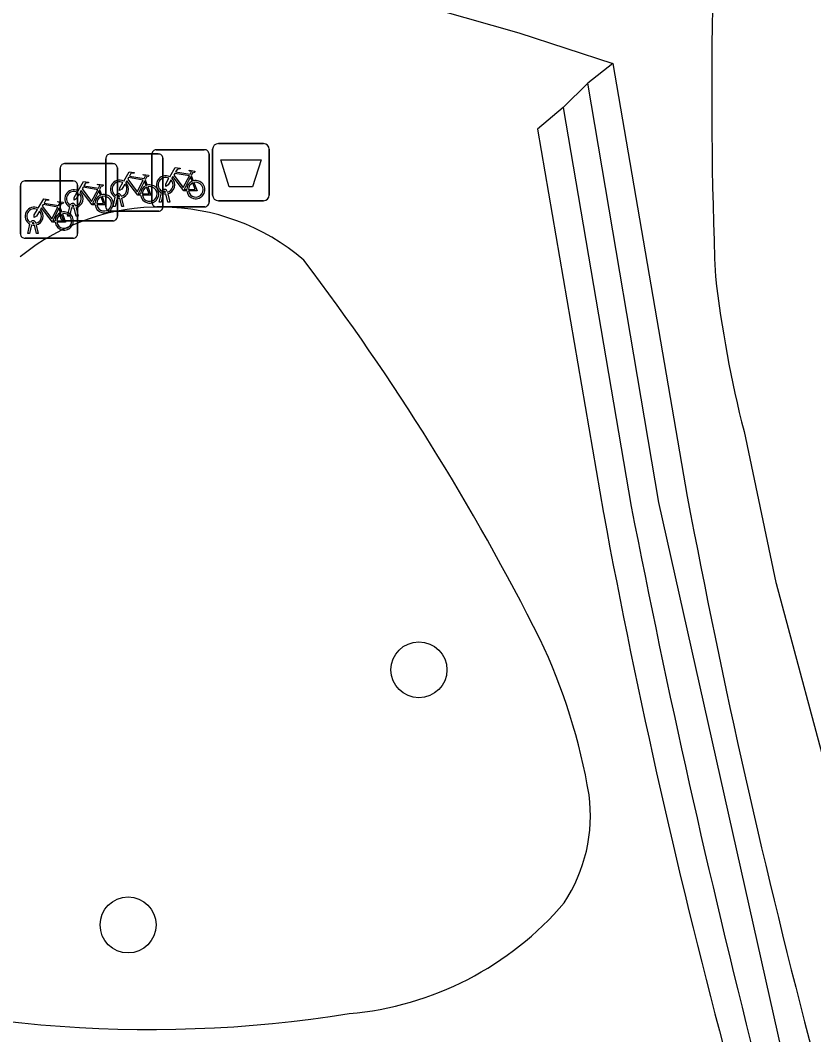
# Model space of a CAD drawing. Extents: x 160676 to 161153, y 383244 to 383713.
# Drawn here: x 161063.84 to 161077.72, y 383280.05 to 383297.79 of the extents above; entities that cross this region are included whole.
import ezdxf

# ---------------------------------------------------------------- set-up
doc = ezdxf.new("R2010")
doc.units = 0
for name, color, linetype in [('IMGEO_Afvalbak', 7, 'Continuous'), ('IMGEO_Boom', 7, 'Continuous'), ('IMGEO_Fietsenrek', 7, 'Continuous'), ('IMGEO_Fietspad_gesloten', 7, 'Continuous'), ('IMGEO_Voetpad_open', 7, 'Continuous')]:
    doc.layers.add(name, color=color, linetype=linetype)

msp = doc.modelspace()

# ---------------------------------------------------------------- linework, layer by layer
at = {"layer": 'IMGEO_Afvalbak'}
for p, q in [((161067.302, 383295.633), (161068.092, 383295.633)), ((161068.092, 383295.633), (161067.302, 383295.633)), ((161067.202, 383294.733), (161067.202, 383295.533)), ((161067.202, 383295.533), (161067.202, 383294.733)), ((161068.192, 383295.533), (161068.192, 383294.733)), ((161068.192, 383294.733), (161068.192, 383295.533)), ((161068.092, 383294.633), (161067.302, 383294.633)), ((161067.302, 383294.633), (161068.092, 383294.633))]:
    msp.add_line(p, q, dxfattribs=at)
msp.add_lwpolyline([(161067.345, 383295.347), (161068.049, 383295.347), (161067.9, 383294.877), (161067.494, 383294.877), (161067.345, 383295.347)], dxfattribs=at)
for centre, start, end in [((161067.302, 383295.533), 90, 180), ((161067.302, 383295.533), 90, 180), ((161068.092, 383295.533), 0, 90), ((161068.092, 383295.533), 360, 90), ((161067.302, 383294.733), 180, 270), ((161067.302, 383294.733), 180, 270), ((161068.092, 383294.733), 270, 0), ((161068.092, 383294.733), 270, 0)]:
    msp.add_arc(centre, 0.1, start, end, dxfattribs=at)
at = {"layer": 'IMGEO_Boom'}
for centre in [(161070.811, 383286.433), (161065.723, 383281.972)]:
    msp.add_circle(centre, 0.489, dxfattribs=at)
at = {"layer": 'IMGEO_Fietsenrek'}
for p, q in [((161065.334, 383294.526), (161065.334, 383295.367)), ((161065.334, 383295.367), (161065.334, 383294.526)), ((161065.409, 383295.451), (161066.25, 383295.451)), ((161066.25, 383295.451), (161065.409, 383295.451)), ((161066.14, 383294.601), (161066.14, 383295.442)), ((161066.14, 383295.442), (161066.14, 383294.601)), ((161066.215, 383295.526), (161067.056, 383295.526)), ((161067.056, 383295.526), (161066.215, 383295.526)), ((161066.334, 383295.376), (161066.334, 383294.535)), ((161066.334, 383294.535), (161066.334, 383295.376)), ((161067.14, 383295.451), (161067.14, 383294.61)), ((161067.14, 383294.61), (161067.14, 383295.451)), ((161064.536, 383294.357), (161064.536, 383295.198)), ((161064.536, 383295.198), (161064.536, 383294.357)), ((161064.611, 383295.282), (161065.452, 383295.282)), ((161065.452, 383295.282), (161064.611, 383295.282)), ((161065.536, 383295.207), (161065.536, 383294.366)), ((161065.536, 383294.366), (161065.536, 383295.207)), ((161066.827, 383295.075), (161066.863, 383294.98)), ((161063.84, 383294.054), (161063.84, 383294.895)), ((161063.84, 383294.895), (161063.84, 383294.054)), ((161063.915, 383294.979), (161064.756, 383294.979)), ((161064.756, 383294.979), (161063.915, 383294.979)), ((161064.84, 383294.904), (161064.84, 383294.063)), ((161064.84, 383294.063), (161064.84, 383294.904)), ((161065.223, 383294.831), (161065.259, 383294.736)), ((161066.021, 383295), (161066.057, 383294.905)), ((161065.461, 383294.535), (161065.5, 383294.695)), ((161065.53, 383294.683), (161065.495, 383294.535)), ((161065.572, 383294.707), (161065.571, 383294.711)), ((161065.613, 383294.535), (161065.579, 383294.677)), ((161065.603, 383294.718), (161065.604, 383294.711)), ((161065.611, 383294.681), (161065.646, 383294.535)), ((161066.267, 383294.61), (161066.306, 383294.77)), ((161066.336, 383294.758), (161066.301, 383294.61)), ((161066.378, 383294.782), (161066.377, 383294.786)), ((161066.419, 383294.61), (161066.385, 383294.752)), ((161066.409, 383294.793), (161066.41, 383294.786)), ((161066.417, 383294.756), (161066.452, 383294.61)), ((161064.527, 383294.528), (161064.563, 383294.433)), ((161064.663, 383294.366), (161064.702, 383294.526)), ((161064.732, 383294.514), (161064.697, 383294.366)), ((161064.774, 383294.538), (161064.773, 383294.542)), ((161064.815, 383294.366), (161064.781, 383294.508)), ((161064.805, 383294.549), (161064.806, 383294.542)), ((161064.813, 383294.512), (161064.848, 383294.366)), ((161065.495, 383294.535), (161065.461, 383294.535)), ((161065.646, 383294.535), (161065.613, 383294.535)), ((161067.065, 383294.526), (161066.224, 383294.526)), ((161066.224, 383294.526), (161067.065, 383294.526)), ((161066.301, 383294.61), (161066.267, 383294.61)), ((161066.452, 383294.61), (161066.419, 383294.61)), ((161064.697, 383294.366), (161064.663, 383294.366)), ((161064.848, 383294.366), (161064.815, 383294.366)), ((161066.259, 383294.451), (161065.418, 383294.451)), ((161065.418, 383294.451), (161066.259, 383294.451)), ((161063.967, 383294.063), (161064.006, 383294.223)), ((161064.036, 383294.211), (161064.001, 383294.063)), ((161064.078, 383294.235), (161064.077, 383294.239)), ((161064.119, 383294.063), (161064.085, 383294.205)), ((161064.109, 383294.246), (161064.11, 383294.239)), ((161064.117, 383294.209), (161064.152, 383294.063)), ((161065.461, 383294.282), (161064.62, 383294.282)), ((161064.62, 383294.282), (161065.461, 383294.282)), ((161064.765, 383293.979), (161063.924, 383293.979)), ((161063.924, 383293.979), (161064.765, 383293.979)), ((161064.001, 383294.063), (161063.967, 383294.063)), ((161064.152, 383294.063), (161064.119, 383294.063))]:
    msp.add_line(p, q, dxfattribs=at)
for points in [[(161066.453, 383295.052), (161066.548, 383295.216), (161066.634, 383295.202), (161066.636, 383295.193), (161066.58, 383295.182), (161066.553, 383295.137), (161066.809, 383295.096)], [(161065.647, 383294.977), (161065.742, 383295.141), (161065.828, 383295.127), (161065.83, 383295.118), (161065.774, 383295.107), (161065.747, 383295.062), (161066.003, 383295.021)], [(161065.99, 383294.996), (161065.733, 383295.037), (161065.716, 383295.008), (161065.883, 383294.788), (161065.99, 383294.996)], [(161066.003, 383295.021), (161066.028, 383295.07), (161066.022, 383295.074), (161065.999, 383295.078), (161065.987, 383295.085), (161065.986, 383295.088), (161065.988, 383295.093), (161066.083, 383295.078), (161066.085, 383295.068), (161066.075, 383295.055), (161066.063, 383295.049), (161066.049, 383295.055), (161066.021, 383295)], [(161066.474, 383295), (161066.422, 383294.91), (161066.382, 383294.885), (161066.383, 383294.932), (161066.438, 383295.026)], [(161066.749, 383294.808), (161066.699, 383294.808), (161066.508, 383295.059), (161066.489, 383295.027)], [(161066.796, 383295.071), (161066.539, 383295.112), (161066.522, 383295.083), (161066.689, 383294.863), (161066.796, 383295.071)], [(161066.844, 383294.973), (161066.814, 383295.05), (161066.705, 383294.832), (161066.748, 383294.832)], [(161066.809, 383295.096), (161066.834, 383295.145), (161066.828, 383295.149), (161066.805, 383295.153), (161066.793, 383295.16), (161066.792, 383295.163), (161066.794, 383295.168), (161066.889, 383295.153), (161066.891, 383295.143), (161066.881, 383295.13), (161066.869, 383295.124), (161066.855, 383295.13), (161066.827, 383295.075)], [(161064.849, 383294.808), (161064.944, 383294.972), (161065.03, 383294.958), (161065.032, 383294.949), (161064.976, 383294.938), (161064.949, 383294.893), (161065.205, 383294.852)], [(161065.192, 383294.827), (161064.935, 383294.868), (161064.918, 383294.839), (161065.085, 383294.619), (161065.192, 383294.827)], [(161065.205, 383294.852), (161065.23, 383294.901), (161065.224, 383294.905), (161065.201, 383294.909), (161065.189, 383294.916), (161065.188, 383294.919), (161065.19, 383294.924), (161065.285, 383294.909), (161065.287, 383294.899), (161065.277, 383294.886), (161065.265, 383294.88), (161065.251, 383294.886), (161065.223, 383294.831)], [(161065.668, 383294.925), (161065.616, 383294.835), (161065.576, 383294.81), (161065.577, 383294.857), (161065.632, 383294.951)], [(161065.943, 383294.733), (161065.893, 383294.733), (161065.702, 383294.984), (161065.683, 383294.952)], [(161066.038, 383294.898), (161066.008, 383294.975), (161065.899, 383294.757), (161065.942, 383294.757)], [(161065.972, 383294.757), (161066.092, 383294.756), (161066.048, 383294.87)], [(161066.068, 383294.877), (161066.123, 383294.732), (161065.973, 383294.732)], [(161066.778, 383294.832), (161066.898, 383294.831), (161066.854, 383294.945)], [(161066.874, 383294.952), (161066.929, 383294.807), (161066.779, 383294.807)], [(161064.153, 383294.505), (161064.248, 383294.669), (161064.334, 383294.655), (161064.336, 383294.646), (161064.28, 383294.635), (161064.253, 383294.59), (161064.509, 383294.549)], [(161064.87, 383294.756), (161064.818, 383294.666), (161064.778, 383294.641), (161064.779, 383294.688), (161064.834, 383294.782)], [(161065.145, 383294.564), (161065.095, 383294.564), (161064.904, 383294.815), (161064.885, 383294.783)], [(161065.24, 383294.729), (161065.21, 383294.806), (161065.101, 383294.588), (161065.144, 383294.588)], [(161065.174, 383294.588), (161065.294, 383294.587), (161065.25, 383294.701)], [(161065.27, 383294.708), (161065.325, 383294.563), (161065.175, 383294.563)], [(161064.174, 383294.453), (161064.122, 383294.363), (161064.082, 383294.338), (161064.083, 383294.385), (161064.138, 383294.479)], [(161064.449, 383294.261), (161064.399, 383294.261), (161064.208, 383294.512), (161064.189, 383294.48)], [(161064.496, 383294.524), (161064.239, 383294.565), (161064.222, 383294.536), (161064.389, 383294.316), (161064.496, 383294.524)], [(161064.544, 383294.426), (161064.514, 383294.503), (161064.405, 383294.285), (161064.448, 383294.285)], [(161064.509, 383294.549), (161064.534, 383294.598), (161064.528, 383294.602), (161064.505, 383294.606), (161064.493, 383294.613), (161064.492, 383294.616), (161064.494, 383294.621), (161064.589, 383294.606), (161064.591, 383294.596), (161064.581, 383294.583), (161064.569, 383294.577), (161064.555, 383294.583), (161064.527, 383294.528)], [(161064.478, 383294.285), (161064.598, 383294.284), (161064.554, 383294.398)], [(161064.574, 383294.405), (161064.629, 383294.26), (161064.479, 383294.26)]]:
    msp.add_lwpolyline(points, dxfattribs=at)
for centre, radius, start, end in [((161065.412, 383295.373), 0.0779, 92.4484, 184.2845), ((161065.412, 383295.373), 0.0779, 92.4484, 184.2845), ((161066.218, 383295.448), 0.0779, 92.4484, 184.2845), ((161066.218, 383295.448), 0.0779, 92.4484, 184.2845), ((161066.256, 383295.373), 0.0779, 2.4484, 94.2845), ((161066.256, 383295.373), 0.0779, 2.4484, 94.2845), ((161067.062, 383295.448), 0.0779, 2.4484, 94.2845), ((161067.062, 383295.448), 0.0779, 2.4484, 94.2845), ((161064.614, 383295.204), 0.0779, 92.4484, 184.2845), ((161064.614, 383295.204), 0.0779, 92.4484, 184.2845), ((161065.458, 383295.204), 0.0779, 2.4484, 94.2845), ((161065.458, 383295.204), 0.0779, 2.4484, 94.2845), ((161066.38, 383294.911), 0.159, 62.6766, 242.1369), ((161066.38, 383294.911), 0.129, 63.3192, 238.903), ((161066.38, 383294.911), 0.159, 283.5766, 46.6042), ((161063.918, 383294.901), 0.0779, 92.4484, 184.2845), ((161063.918, 383294.901), 0.0779, 92.4484, 184.2845), ((161064.776, 383294.667), 0.159, 62.6766, 242.1369), ((161064.762, 383294.901), 0.0779, 2.4484, 94.2845), ((161064.762, 383294.901), 0.0779, 2.4484, 94.2845), ((161065.574, 383294.836), 0.159, 62.6766, 242.1369), ((161065.574, 383294.836), 0.129, 63.3192, 238.903), ((161065.574, 383294.836), 0.129, 283.6043, 43.4302), ((161065.574, 383294.836), 0.159, 283.5766, 46.6042), ((161066.101, 383294.752), 0.159, 113.3408, 178.3217), ((161066.101, 383294.752), 0.159, 187.0065, 105.7708), ((161066.101, 383294.752), 0.129, 113.923, 177.9556), ((161066.101, 383294.752), 0.129, 188.6715, 104.5883), ((161066.36, 383294.782), 0.0499, 12.8025, 158.6934), ((161066.38, 383294.911), 0.129, 283.6043, 43.4302), ((161066.907, 383294.827), 0.159, 113.3408, 178.3217), ((161066.907, 383294.827), 0.159, 187.0065, 105.7708), ((161066.907, 383294.827), 0.129, 113.923, 177.9556), ((161066.907, 383294.827), 0.129, 188.6715, 104.5883), ((161064.776, 383294.667), 0.129, 63.3192, 238.903), ((161064.776, 383294.667), 0.129, 283.6043, 43.4302), ((161064.776, 383294.667), 0.159, 283.5766, 46.6042), ((161065.303, 383294.583), 0.159, 113.3408, 178.3217), ((161065.303, 383294.583), 0.159, 187.0065, 105.7708), ((161065.303, 383294.583), 0.129, 113.923, 177.9556), ((161065.303, 383294.583), 0.129, 188.6715, 104.5883), ((161065.554, 383294.707), 0.0499, 12.8025, 158.6934), ((161065.574, 383294.836), 0.159, 253.9967, 271.7867), ((161065.554, 383294.707), 0.0174, 12.8025, 163.4502), ((161065.574, 383294.836), 0.129, 253.415, 269.0204), ((161066.38, 383294.911), 0.159, 253.9967, 271.7867), ((161066.36, 383294.782), 0.0174, 12.8025, 163.4502), ((161066.38, 383294.911), 0.129, 253.415, 269.0204), ((161064.08, 383294.364), 0.159, 62.6766, 242.1369), ((161064.08, 383294.364), 0.129, 63.3192, 238.903), ((161064.08, 383294.364), 0.159, 283.5766, 46.6042), ((161064.756, 383294.538), 0.0499, 12.8025, 158.6934), ((161064.776, 383294.667), 0.159, 253.9967, 271.7867), ((161064.756, 383294.538), 0.0174, 12.8025, 163.4502), ((161064.776, 383294.667), 0.129, 253.415, 269.0204), ((161065.412, 383294.529), 0.0779, 182.4484, 274.2845), ((161065.412, 383294.529), 0.0779, 182.4484, 274.2845), ((161066.218, 383294.604), 0.0779, 182.4484, 274.2845), ((161066.218, 383294.604), 0.0779, 182.4484, 274.2845), ((161066.256, 383294.529), 0.0779, 272.4484, 4.2845), ((161066.256, 383294.529), 0.0779, 272.4484, 4.2845), ((161067.062, 383294.604), 0.0779, 272.4484, 4.2845), ((161067.062, 383294.604), 0.0779, 272.4484, 4.2845), ((161064.08, 383294.364), 0.129, 283.6043, 43.4302), ((161064.607, 383294.28), 0.159, 113.3408, 178.3217), ((161064.607, 383294.28), 0.159, 187.0065, 105.7708), ((161064.607, 383294.28), 0.129, 113.923, 177.9556), ((161064.607, 383294.28), 0.129, 188.6715, 104.5883), ((161064.614, 383294.36), 0.0779, 182.4484, 274.2845), ((161064.614, 383294.36), 0.0779, 182.4484, 274.2845), ((161065.458, 383294.36), 0.0779, 272.4484, 4.2845), ((161065.458, 383294.36), 0.0779, 272.4484, 4.2845), ((161064.06, 383294.235), 0.0499, 12.8025, 158.6934), ((161064.08, 383294.364), 0.159, 253.9967, 271.7867), ((161064.06, 383294.235), 0.0174, 12.8025, 163.4502), ((161064.08, 383294.364), 0.129, 253.415, 269.0204), ((161063.918, 383294.057), 0.0779, 182.4484, 274.2845), ((161063.918, 383294.057), 0.0779, 182.4484, 274.2845), ((161064.762, 383294.057), 0.0779, 272.4484, 4.2845), ((161064.762, 383294.057), 0.0779, 272.4484, 4.2845)]:
    msp.add_arc(centre, radius, start, end, dxfattribs=at)
at = {"layer": 'IMGEO_Fietspad_gesloten'}
msp.add_lwpolyline([(161076.497, 383290.599), (161077.053, 383287.957), (161077.057, 383287.94), (161084.227, 383261.283)], dxfattribs=at)
for centre, radius, start, end in [((161155.631, 383296.511), 79.7, 175.11724, 182.3005), ((161096.876, 383295.765), 21.024, 186.7007, 194.2248)]:
    msp.add_arc(centre, radius, start, end, dxfattribs=at)
at = {"layer": 'IMGEO_Voetpad_open'}
for points in [[(161057.751, 383301.776), (161072.558, 383297.57), (161074.2, 383297.033)], [(161074.2, 383297.033), (161073.766, 383296.688)], [(161074.2, 383297.033), (161075.504, 383289.465)], [(161073.766, 383296.688), (161073.332, 383296.264)], [(161082.212, 383261.104), (161077.165, 383279.743), (161075.006, 383289.36), (161073.766, 383296.688)], [(161073.332, 383296.264), (161072.883, 383295.884), (161074.037, 383289.174)], [(161073.332, 383296.264), (161074.524, 383289.287)]]:
    msp.add_lwpolyline(points, dxfattribs=at)
for centre, radius, start, end in [((161066.282, 383290.65), 3.873, 49.4858, 129.1751), ((161034.685, 383267.732), 42.809, 26.7092, 37.1677), ((161213.026, 383315.367), 139.94, 190.66657, 194.77963), ((161199.05, 383312.414), 127.154, 190.53092, 194.99139), ((161249.081, 383323.359), 177.851, 191.04477, 194.23151), ((161063.745, 383282.575), 10.18, 9.4396, 25.5935), ((161071.051, 383283.884), 2.759, 326.4895, 7.5079), ((161069.11, 383285.975), 5.573, 274.9658, 319.5697), ((161066.108, 383302.091), 21.946, 250.8911, 279.1338)]:
    msp.add_arc(centre, radius, start, end, dxfattribs=at)

doc.saveas('drawing.dxf')
